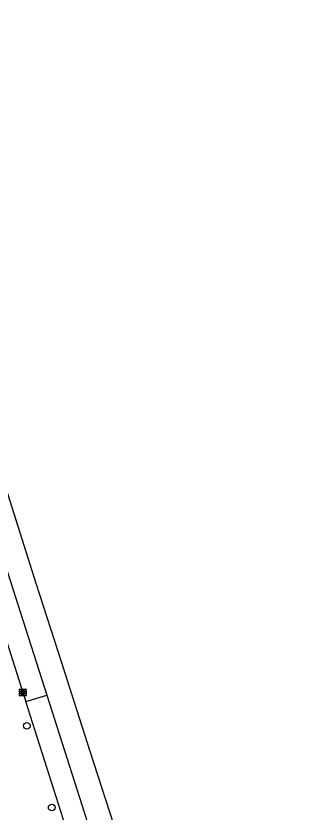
# Model space of a CAD drawing. Extents: x 157692 to 159670, y 381454 to 383289.
# Drawn here: x 159561.1 to 159602.9, y 382754.8 to 382871.4 of the extents above; entities that cross this region are included whole.
import ezdxf

# ---------------------------------------------------------------- set-up
doc = ezdxf.new("R2010")
doc.units = 0
for name, color, linetype in [('IMGEO_Boom', 7, 'Continuous'), ('IMGEO_Kolk', 7, 'Continuous'), ('IMGEO_Rijbaan_lokaal_open', 7, 'Continuous'), ('IMGEO_Rijbaan_regionaal_gesloten', 7, 'Continuous')]:
    doc.layers.add(name, color=color, linetype=linetype)

msp = doc.modelspace()

# ---------------------------------------------------------------- linework, layer by layer
at = {"layer": 'IMGEO_Boom'}
for centre in [(159562.75, 382767.39), (159566.38, 382755.43)]:
    msp.add_circle(centre, 0.489, dxfattribs=at)
at = {"layer": 'IMGEO_Kolk'}
for p, q in [((159561.64, 382771.85), (159561.64, 382772.7)), ((159561.72, 382772.77), (159562.57, 382772.77)), ((159562.13, 382772.55), (159562.16, 382772.55)), ((159562.65, 382772.7), (159562.65, 382771.85)), ((159562.57, 382771.77), (159561.72, 382771.77)), ((159562.15, 382771.99), (159562.13, 382771.99))]:
    msp.add_line(p, q, dxfattribs=at)
for points in [[(159561.64, 382771.85), (159561.64, 382772.7)], [(159561.72, 382772.77), (159562.57, 382772.77)], [(159561.96, 382772.47), (159562.09, 382772.47), (159562.09, 382772.32), (159562.22, 382772.47), (159562.38, 382772.47), (159562.24, 382772.32), (159562.39, 382772.07), (159562.24, 382772.07), (159562.15, 382772.24), (159562.09, 382772.17), (159562.09, 382772.07), (159561.96, 382772.07), (159561.96, 382772.47)], [(159562.65, 382772.7), (159562.65, 382771.85)], [(159562.57, 382771.77), (159561.72, 382771.77)]]:
    msp.add_lwpolyline(points, dxfattribs=at)
for centre, start, end in [((159561.72, 382772.7), 91.552, 178.448), ((159561.72, 382772.7), 91.552, 178.448), ((159562.57, 382772.7), 1.552, 88.448), ((159562.57, 382772.7), 1.552, 88.448), ((159561.72, 382771.85), 181.552, 268.448), ((159561.72, 382771.85), 181.552, 268.448), ((159562.57, 382771.85), 271.552, 358.448), ((159562.57, 382771.85), 271.552, 358.448)]:
    msp.add_arc(centre, 0.0765, start, end, dxfattribs=at)
for centre, major_axis, ratio, start_param, end_param in [((159562.13, 382772.27), (-0.387, 0.002), 0.722429, 4.712389, 7.853982), ((159562.16, 382772.27), (-0.39, 0.002), 0.717154, 1.570796, 4.712389)]:
    msp.add_ellipse(centre, major_axis=major_axis, ratio=ratio, start_param=start_param, end_param=end_param, dxfattribs=at)
at = {"layer": 'IMGEO_Rijbaan_lokaal_open'}
for points in [[(159556.82, 382788.94), (159557.01, 382788.35), (159562.15, 382772.27), (159562.57, 382770.95)], [(159562.57, 382770.95), (159565.65, 382771.87)], [(159581.33, 382712.26), (159580.91, 382713.58), (159576.24, 382728.74), (159569.27, 382750), (159568.4, 382752.68), (159562.57, 382770.95)]]:
    msp.add_lwpolyline(points, dxfattribs=at)
at = {"layer": 'IMGEO_Rijbaan_regionaal_gesloten'}
for points in [[(159505.04, 382966.97), (159507.49, 382960.56), (159509.22, 382955.89), (159513.61, 382943.98), (159520.97, 382922.83), (159536.69, 382874.09), (159540.8, 382861.18), (159542.99, 382854.4), (159545.62, 382846.02), (159548.17, 382838), (159551.03, 382829.19), (159555.79, 382814.09), (159559.97, 382801.26), (159564.06, 382788.3), (159567.82, 382776.68), (159571.96, 382763.69), (159576.02, 382751.18), (159580.21, 382738.02), (159585.67, 382721.04), (159589.5, 382709.15), (159593.23, 382697.55), (159597.87, 382683.12), (159602.92, 382667.95)], [(159536.89, 382861.72), (159537.41, 382860.12), (159541.48, 382847.5), (159559.88, 382789.92), (159565.65, 382771.87)], [(159565.65, 382771.87), (159572.64, 382750), (159584.38, 382713.25)]]:
    msp.add_lwpolyline(points, dxfattribs=at)

doc.saveas('drawing.dxf')
